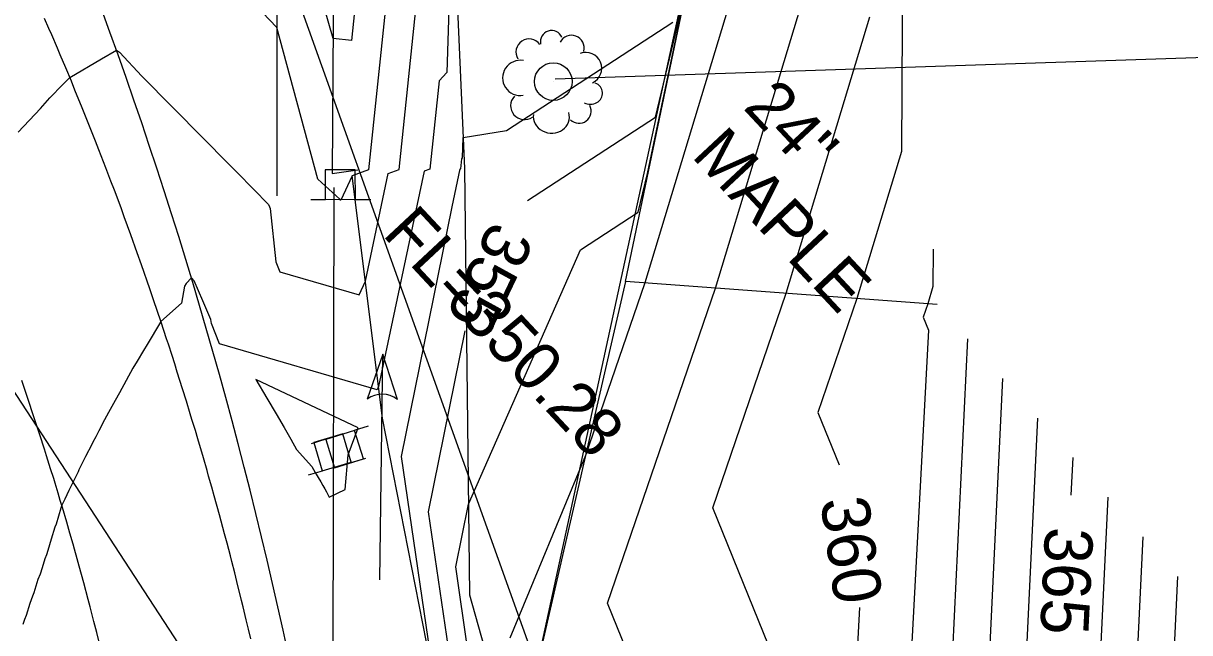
# Model space of a CAD drawing. Extents: x 487096 to 489566, y 221939 to 224454.
# Drawn here: x 488438.1 to 488515.7, y 223472.1 to 223512.7 of the extents above; entities that cross this region are included whole.
import ezdxf

# ---------------------------------------------------------------- set-up
doc = ezdxf.new("R2010")
doc.units = 0
for name, color, linetype in [('SV_BKLN_EARTH_TOE', 7, 'Continuous'), ('SV_BKLN_EARTH_TOP', 7, 'Continuous'), ('SV_CTRL_BM', 7, 'Continuous'), ('SV_CTRL_BM_INFO_BOX', 7, 'Continuous'), ('SV_DRAN_DRAN_TX', 7, 'Continuous'), ('SV_PIPE_FLOW', 7, 'Continuous'), ('SV_PIPE_PLAS_12', 7, 'Continuous'), ('SV_ROAD_BITRD', 7, 'Continuous'), ('SV_ROWL_HWYLOC', 7, 'Continuous'), ('SV_ROWL_STREET', 7, 'Continuous'), ('SV_SIGN_SIGN', 7, 'Continuous'), ('SV_SURF_INDEX_CONTOUR', 7, 'Continuous'), ('SV_SURF_INTER_CONTOUR', 7, 'Continuous'), ('SV_TRAF_PVMTL', 7, 'Continuous'), ('SV_TREE_TREEVEG', 7, 'Continuous'), ('SV_TREE_TREEVEG_TX', 7, 'Continuous'), ('SV_UTOH_OVERHEAD_LINES', 7, 'Continuous'), ('SV_WALL_STONE_WALL', 7, 'Continuous'), ('SV_WATR_DITCHE', 7, 'Continuous')]:
    doc.layers.add(name, color=color, linetype=linetype)

msp = doc.modelspace()

# ---------------------------------------------------------------- linework, layer by layer
at = {"layer": 'SV_BKLN_EARTH_TOE'}
msp.add_lwpolyline([(488469.961, 223420.582), (488467.339, 223459.105), (488461.972, 223486.415), (488459.949, 223502.528)], dxfattribs=at)
at = {"layer": 'SV_BKLN_EARTH_TOP'}
for points in [[(488474.03, 223609.885), (488463.275, 223570.978), (488459.199, 223552.217), (488465.983, 223535.806), (488467.423, 223503.001), (488467.747, 223474.673), (488474.24, 223451.573), (488476.004, 223421.2)], [(488444.813, 223542.391), (488450.82, 223541.726), (488454.928, 223530.878), (488454.946, 223501.188)]]:
    msp.add_lwpolyline(points, dxfattribs=at)
at = {"layer": 'SV_CTRL_BM'}
msp.add_line((488473.327, 223508.787), (488473.327, 223508.787), dxfattribs=at)
msp.add_circle((488473.327, 223508.787), 1.25, dxfattribs=at)
at = {"layer": 'SV_CTRL_BM_INFO_BOX'}
msp.add_line((488529.732, 223510.832), (488473.455, 223508.944), dxfattribs=at)
at = {"layer": 'SV_PIPE_FLOW'}
for p, q in [((488461.995, 223490.661), (488460.95, 223487.673)), ((488461.783, 223475.66), (488461.995, 223490.661)), ((488462.954, 223487.645), (488461.995, 223490.661))]:
    msp.add_line(p, q, dxfattribs=at)
msp.add_arc((488461.934, 223486.361), 1.639, 51.59267, 126.7943, dxfattribs=at)
at = {"layer": 'SV_PIPE_PLAS_12'}
msp.add_line((488458.486, 223394.536), (488458.76, 223501.752), dxfattribs=at)
at = {"layer": 'SV_ROAD_BITRD'}
msp.add_lwpolyline([(488455.694, 223470.757), (488455.356, 223472.313), (488455.009, 223473.868), (488454.655, 223475.422), (488454.293, 223476.973), (488453.923, 223478.523), (488453.546, 223480.07), (488453.16, 223481.616), (488452.767, 223483.16), (488452.366, 223484.702), (488451.958, 223486.242), (488451.542, 223487.779), (488451.118, 223489.315), (488450.686, 223490.848), (488450.246, 223492.38), (488449.799, 223493.909), (488449.345, 223495.436), (488448.882, 223496.96), (488448.412, 223498.482), (488447.934, 223500.002), (488447.449, 223501.519), (488446.956, 223503.034), (488446.456, 223504.547), (488445.947, 223506.056), (488445.432, 223507.564), (488444.908, 223509.068), (488444.378, 223510.571), (488443.839, 223512.07), (488443.293, 223513.567)], dxfattribs=at)
at = {"layer": 'SV_ROWL_HWYLOC'}
msp.add_lwpolyline([(487756.919, 223854.031), (487819.736, 223823.932), (487982.506, 223759.36), (488009.692, 223754.735), (488041.144, 223750.633), (488071.96, 223735.453), (488100.921, 223722.744), (488124.658, 223715.601), (488155.682, 223709.246), (488178.896, 223706.069), (488296.161, 223658.564), (488379.396, 223617.166), (488410.154, 223595.683), (488443.8, 223549.214), (488472.236, 223469.86), (488477.064, 223418.158), (488475.622, 223352.082), (488474.079, 223317.483), (488463.166, 223231.249), (488461.577, 223189.461)], dxfattribs=at)
at = {"layer": 'SV_ROWL_STREET'}
msp.add_lwpolyline([(488472.236, 223469.86), (488486.837, 223537.1), (488522.5, 223630.049)], dxfattribs=at)
at = {"layer": 'SV_SIGN_SIGN'}
for p, q in [((488457.206, 223500.945), (488458.179, 223500.948)), ((488460.154, 223500.954), (488461.181, 223500.957)), ((488461.01, 223485.883), (488460.082, 223485.593)), ((488458.196, 223485.005), (488457.216, 223484.699)), ((488459.876, 223483.465), (488460.862, 223483.755)), ((488457.048, 223482.633), (488457.982, 223482.907))]:
    msp.add_line(p, q, dxfattribs=at)
for points in [[(488458.157, 223500.958), (488460.16, 223500.964), (488460.154, 223502.932), (488458.151, 223502.926)], [(488460.106, 223485.59), (488458.194, 223484.993), (488458.78, 223483.115), (488460.692, 223483.711)], [(488457.958, 223482.911), (488459.879, 223483.476), (488459.324, 223485.364), (488457.402, 223484.799)]]:
    msp.add_lwpolyline(points, close=True, dxfattribs=at)
at = {"layer": 'SV_SURF_INDEX_CONTOUR'}
for points in [[(488471.621, 223500.878), (488480.125, 223506.424), (488481.579, 223512.527), (488486.526, 223535.99), (488482.895, 223540.246), (488484.136, 223542.881), (488482.144, 223554.895), (488482.207, 223561.256), (488480.428, 223563.754), (488482.615, 223579.404)], [(488462.163, 223561.857), (488462.071, 223552.552), (488462.321, 223551.049), (488460.916, 223548.065), (488463.34, 223534.586), (488463.079, 223526.395), (488461.23, 223524.375), (488459.895, 223511.523), (488458.683, 223511.652), (488456.42, 223519.503), (488454.932, 223525.023), (488452.961, 223527.091), (488452.774, 223527.224), (488452.569, 223527.367), (488452.344, 223527.523), (488451.276, 223529.612), (488450.862, 223530.282), (488446.217, 223533.031), (488444.478, 223534.616), (488439.671, 223535.602)], [(488496.588, 223525.24), (488496.483, 223504.135), (488493.523, 223494.369), (488490.926, 223486.794), (488492.336, 223483.317)], [(488471.978, 223409.661), (488468.866, 223413.538), (488468.801, 223414.177), (488468.756, 223414.608), (488473.005, 223419.543), (488473.075, 223420.9), (488473.14, 223429.366), (488471.601, 223443.342), (488471.648, 223444.432), (488469.044, 223457.198), (488468.941, 223457.815), (488467.456, 223463.599), (488465.035, 223480.187), (488467.467, 223492.224)], [(488507.875, 223483.786), (488507.755, 223481.285)], [(488493.689, 223473.812), (488492.585, 223453.104), (488493.729, 223452.157), (488497.341, 223452.428), (488499.43, 223435.03), (488499.301, 223429.979), (488497.061, 223429.573), (488493.781, 223427.879), (488495.083, 223427.872), (488494.643, 223426.125), (488497.238, 223422.677), (488508.584, 223419.416), (488510.375, 223406.859)]]:
    msp.add_lwpolyline(points, dxfattribs=at)
at = {"layer": 'SV_SURF_INTER_CONTOUR'}
for points in [[(488475.237, 223353.958), (488474.959, 223412.31), (488474.949, 223412.587), (488475.123, 223414.293), (488473.592, 223416.201), (488473.564, 223416.472), (488473.545, 223416.654), (488475.345, 223418.745), (488475.469, 223421.145), (488475.481, 223422.691), (488472.796, 223447.07), (488472.877, 223448.971), (488471.836, 223454.075), (488471.566, 223455.703), (488467.649, 223470.958), (488466.837, 223476.523), (488467.678, 223480.687), (488475.134, 223497.605), (488478.974, 223500.11), (488479.587, 223502.683), (488485.953, 223532.874)], [(488490.207, 223531.041), (488479.409, 223495.411), (488475.473, 223483.934), (488470.443, 223471.782)], [(488497.752, 223403.671), (488498.571, 223416.463), (488486.781, 223420.161), (488485.665, 223420.168), (488486.318, 223427.241), (488486.257, 223428.299), (488486.767, 223428.556), (488489.667, 223430.054), (488497.291, 223431.437), (488497.728, 223448.623), (488497.318, 223452.042), (488488.264, 223451.361), (488485.531, 223453.626), (488485.845, 223450.934), (488490.285, 223451.31), (488485.935, 223448.936), (488482.59, 223451.095), (488485.062, 223453.638), (488485.208, 223453.735), (488484.889, 223454.491), (488476.929, 223474.112), (488484.113, 223495.064), (488492.299, 223522.072)], [(488466.618, 223521.345), (488466.237, 223509.387), (488465.732, 223508.836), (488465.123, 223502.972), (488464.732, 223502.83), (488461.709, 223488.516), (488461.611, 223488.304), (488451.118, 223491.362), (488450.583, 223492.703), (488450.556, 223492.96), (488450.018, 223494.218), (488449.446, 223495.539), (488449.25, 223495.748), (488448.913, 223495.371), (488448.789, 223495.187), (488448.587, 223494.053), (488447.229, 223492.83), (488447.206, 223492.793), (488447.2, 223492.784), (488446.306, 223491.319), (488446.063, 223490.914), (488445.64, 223490.197), (488445.368, 223489.727), (488444.469, 223488.098), (488444.185, 223487.594), (488443.736, 223486.779), (488443.474, 223486.29), (488443.092, 223485.561), (488442.887, 223485.169), (488442.701, 223484.809), (488442.626, 223484.662), (488442.219, 223483.861), (488442.104, 223483.632), (488441.774, 223482.97), (488441.712, 223482.846), (488441.541, 223482.498), (488441.168, 223481.733), (488441.106, 223481.606), (488440.831, 223481.034), (488440.632, 223480.617), (488440.575, 223480.432), (488440.258, 223479.371), (488440.172, 223479.167), (488439.921, 223478.355), (488439.699, 223477.621), (488439.608, 223477.317), (488439.501, 223477.061), (488439.319, 223476.459), (488439.194, 223476.041), (488439.049, 223475.687), (488438.784, 223474.801), (488438.695, 223474.585), (488438.5, 223474.098), (488438.26, 223473.299), (488438.147, 223473.016), (488438.051, 223472.695)], [(488462.731, 223519.195), (488461.04, 223502.921), (488459.953, 223502.528), (488459.951, 223502.517), (488459.203, 223500.895), (488459.146, 223500.912), (488459.143, 223500.919), (488459.138, 223500.967), (488457.659, 223502.294), (488454.939, 223512.38), (488448.713, 223518.914)], [(488437.738, 223505.418), (488439.222, 223507.004), (488439.83, 223507.699), (488440.702, 223508.596), (488441.161, 223509.067), (488443.28, 223510.293), (488444.268, 223510.875), (488444.464, 223510.737), (488445.966, 223509.16), (488450.045, 223505.036), (488451.687, 223503.372), (488452.572, 223502.472), (488453.125, 223501.908), (488453.502, 223501.522), (488453.775, 223501.24), (488453.982, 223501.025), (488454.144, 223500.856), (488454.273, 223500.719), (488454.379, 223500.606), (488454.438, 223500.47), (488454.494, 223500.341), (488454.863, 223496.811), (488455.132, 223496.137), (488460.407, 223494.6), (488460.83, 223495.516), (488462.342, 223502.679), (488463.082, 223502.946), (488464.232, 223514.015)], [(488465.42, 223468.867), (488463.233, 223483.851), (488466.589, 223500.461), (488467.121, 223502.981), (488467.165, 223502.997), (488467.233, 223503.656), (488467.29, 223503.718), (488467.333, 223505.061), (488470.223, 223505.53), (488481.275, 223512.739)], [(488485.757, 223349.037), (488504.365, 223380.67), (488505.893, 223395.484), (488507.09, 223414.18), (488506.765, 223416.46), (488504.136, 223417.215), (488488.087, 223422.249), (488487.76, 223422.251), (488487.951, 223424.322), (488487.798, 223426.94), (488487.907, 223426.994), (488493.364, 223429.813), (488498.296, 223430.708), (488498.579, 223441.826), (488497.33, 223452.235), (488490.996, 223451.759), (488488.992, 223453.42), (488489.677, 223466.278), (488483.927, 223480.453), (488488.818, 223494.717), (488494.391, 223513.103)], [(488498.587, 223497.638), (488498.575, 223495.166), (488498.228, 223494.022), (488497.924, 223493.135), (488498.282, 223492.253), (488496.178, 223452.789), (488496.461, 223452.555), (488497.353, 223452.622), (488499.197, 223437.26), (488500.51, 223429.552), (488510.384, 223422.198), (488510.543, 223421.565), (488515.377, 223389.001), (488515.454, 223387.154), (488514.573, 223383.897), (488492.819, 223346.915)], [(488500.876, 223491.691), (488499.001, 223452.512), (488502.731, 223430.623), (488512.04, 223423.689), (488513.534, 223417.735), (488517.774, 223389.17), (488517.917, 223385.764), (488516.291, 223379.755), (488496.349, 223345.854), (488500.815, 223332.76), (488505.486, 223311.235), (488503.021, 223294.105), (488501.011, 223283.859), (488494.411, 223265.224), (488494.149, 223264.995), (488494.028, 223264.141), (488493.843, 223260.358), (488490.866, 223226.171), (488492.012, 223217.495)], [(488503.209, 223489.056), (488501.448, 223452.254), (488504.951, 223431.693), (488513.695, 223425.18), (488516.525, 223413.905), (488520.172, 223389.34), (488520.38, 223384.373), (488518.009, 223375.613), (488499.88, 223344.793), (488505.106, 223329.468), (488508.838, 223312.276), (488505.581, 223289.652), (488504.581, 223284.554), (488501.001, 223274.446), (488497.619, 223264.424), (488497.435, 223260.396), (488494.436, 223225.954), (488496.881, 223207.44)], [(488505.542, 223486.421), (488503.895, 223451.996), (488507.172, 223432.763), (488515.351, 223426.671), (488519.516, 223410.075), (488522.569, 223389.509), (488522.843, 223382.983), (488519.728, 223371.471), (488503.411, 223343.732), (488509.398, 223326.177), (488512.189, 223313.317), (488508.162, 223285.347), (488508.148, 223285.239), (488508.142, 223285.22), (488500.983, 223264.004), (488500.591, 223255.423), (488498.006, 223225.737), (488501.75, 223197.385)], [(488510.208, 223481.151), (488508.788, 223451.48), (488511.613, 223434.904), (488518.662, 223429.653), (488525.499, 223402.414), (488527.364, 223389.848), (488527.769, 223380.202), (488523.164, 223363.187), (488510.473, 223341.61), (488517.981, 223319.594), (488518.891, 223315.4), (488517.578, 223306.276), (488514.66, 223284.348), (488513.561, 223280.499), (488507.71, 223263.162), (488506.903, 223245.477), (488505.146, 223225.303), (488509.668, 223191.06)], [(488512.541, 223478.516), (488511.235, 223451.223), (488513.833, 223435.974), (488520.318, 223431.144), (488528.49, 223398.584), (488529.762, 223390.017), (488530.232, 223378.811), (488524.883, 223359.045), (488514.003, 223340.55), (488522.204, 223316.501), (488522.235, 223316.395), (488522.222, 223316.267), (488517.916, 223283.903), (488516.27, 223278.139), (488511.074, 223262.742), (488510.059, 223240.504), (488508.716, 223225.086), (488512.172, 223198.915)], [(488514.676, 223206.771), (488512.286, 223224.869), (488513.215, 223235.531), (488514.438, 223262.321), (488518.979, 223275.778), (488521.172, 223283.458), (488524.952, 223311.868), (488525.38, 223316.004), (488524.369, 223319.447), (488517.534, 223339.489), (488526.601, 223354.903), (488532.695, 223377.421), (488532.16, 223390.187), (488531.482, 223394.754), (488521.974, 223432.635), (488516.054, 223437.045), (488513.682, 223450.965), (488514.874, 223475.881)]]:
    msp.add_lwpolyline(points, dxfattribs=at)
msp.add_lwpolyline([(488460.338, 223485.759), (488453.543, 223488.98), (488454.275, 223487.741), (488454.89, 223486.69), (488455.414, 223485.789), (488455.864, 223485.006), (488456.254, 223484.32), (488457.265, 223483.186), (488457.494, 223482.799), (488457.688, 223482.466), (488457.855, 223482.178), (488457.999, 223481.925), (488458.125, 223481.702), (488458.235, 223481.503), (488458.332, 223481.325), (488458.418, 223481.165), (488459.486, 223481.658), (488459.675, 223483.969)], close=True, dxfattribs=at)
at = {"layer": 'SV_TRAF_PVMTL'}
for points in [[(488453.209, 223471.735), (488453.059, 223472.373), (488452.906, 223473.011), (488452.7, 223473.861), (488452.596, 223474.285), (488452.279, 223475.557), (488452.136, 223476.121), (488451.943, 223476.873), (488451.846, 223477.249), (488451.624, 223478.094), (488451.456, 223478.727), (488451.23, 223479.57), (488451.115, 223479.991), (488450.768, 223481.253), (488450.611, 223481.814), (488450.4, 223482.56), (488450.293, 223482.933), (488450.051, 223483.772), (488449.683, 223485.028), (488449.517, 223485.586), (488449.294, 223486.329), (488449.181, 223486.7), (488448.926, 223487.535), (488448.668, 223488.368), (488448.318, 223489.479), (488448.142, 223490.033), (488447.964, 223490.587), (488447.725, 223491.326), (488447.604, 223491.695), (488447.239, 223492.8), (488446.743, 223494.272), (488446.492, 223495.007), (488445.937, 223496.605), (488445.655, 223497.402), (488445.227, 223498.597), (488444.793, 223499.79), (488444.574, 223500.385), (488444.13, 223501.575), (488443.905, 223502.169), (488443.565, 223503.059), (488443.107, 223504.244), (488442.875, 223504.835), (488442.524, 223505.721), (488441.991, 223507.048), (488441.51, 223508.225), (488441.268, 223508.813), (488440.9, 223509.693), (488440.529, 223510.572), (488440.342, 223511.01), (488439.965, 223511.887), (488439.775, 223512.324), (488439.489, 223512.98)], [(488443.093, 223471.603), (488442.955, 223472.156), (488442.768, 223472.892), (488442.514, 223473.872), (488442.386, 223474.362), (488442.092, 223475.463), (488441.792, 223476.562), (488441.657, 223477.05), (488441.475, 223477.701), (488441.384, 223478.026), (488441.175, 223478.757), (488440.964, 223479.487), (488440.678, 223480.46), (488440.534, 223480.946), (488440.388, 223481.432), (488440.191, 223482.079), (488440.093, 223482.402), (488439.893, 223483.049), (488439.624, 223483.911), (488439.488, 223484.342), (488439.178, 223485.31), (488437.981, 223488.912)]]:
    msp.add_lwpolyline(points, dxfattribs=at)
at = {"layer": 'SV_TREE_TREEVEG'}
msp.add_line((488473.327, 223508.787), (488473.327, 223508.787), dxfattribs=at)
for centre, radius, start, end in [((488473.216, 223511.438), 0.75, 23.2911, 192.35792), ((488474.531, 223511.024), 0.85, 345.53076, 152.70931), ((488471.716, 223510.751), 0.874, 35.99331, 211.459), ((488475.492, 223509.668), 1.059, 294.18586, 111.10825), ((488471.127, 223509.033), 1.171, 79.3292, 279.98885), ((488471.41, 223507.184), 0.922, 137.01566, 304.55007)]:
    msp.add_arc(centre, radius, start, end, dxfattribs=at)
for centre, major_axis, ratio, start_param, end_param in [((488475.782, 223508.02), (0.822, -0.013), 0.901056, 4.216583, 7.444153), ((488475.046, 223506.818), (0.08, -0.798), 0.999752, 5.391582, 8.241319), ((488473.198, 223506.451), (-1.196, 0.159), 0.902156, 0, 3.5401)]:
    msp.add_ellipse(centre, major_axis=major_axis, ratio=ratio, start_param=start_param, end_param=end_param, dxfattribs=at)
at = {"layer": 'SV_UTOH_OVERHEAD_LINES'}
msp.add_lwpolyline([(488477.012, 222631.438), (488424.125, 222778.25), (488391.68, 223012.955), (488449.873, 223205.72), (488469.995, 223438.334), (488349.561, 223622.886), (488159.178, 223693.118), (487993.175, 223755.783), (487804.196, 223830.216), (487742.262, 223860.212)], dxfattribs=at)
at = {"layer": 'SV_WALL_STONE_WALL'}
for points in [[(488498.852, 223493.976), (488478.135, 223495.505), (488487.762, 223541.524), (488494.219, 223557.946), (488506.927, 223590.487)], [(488478.135, 223495.505), (488472.236, 223469.86), (488473.697, 223451.995)]]:
    msp.add_lwpolyline(points, dxfattribs=at)
at = {"layer": 'SV_WATR_DITCHE'}
msp.add_lwpolyline([(488448.767, 223548.318), (488454.696, 223542.37), (488458.817, 223532.699), (488458.626, 223502.688), (488460.333, 223502.912)], dxfattribs=at)

# ---------------------------------------------------------------- texts
at = {"layer": 'SV_DRAN_DRAN_TX'}
msp.add_text('FL=350.28', height=3.2, rotation=313.03859, dxfattribs=at).set_placement((488461.893, 223498.608))
at = {"layer": 'SV_SURF_INDEX_CONTOUR'}
for s, rotation, p in [('355', 244.44449, (488469.228, 223499.64)), ('360', 278.06787, (488491.079, 223480.968)), ('365', 267.26075, (488506.054, 223479.215))]:
    msp.add_text(s, height=3.2, rotation=rotation, dxfattribs=at).set_placement(p)
at = {"layer": 'SV_TREE_TREEVEG_TX'}
for s, p in [('24"', (488485.891, 223507.032)), ('MAPLE', (488482.456, 223503.824))]:
    msp.add_text(s, height=3.2, rotation=313.03859, dxfattribs=at).set_placement(p)

doc.saveas('drawing.dxf')
